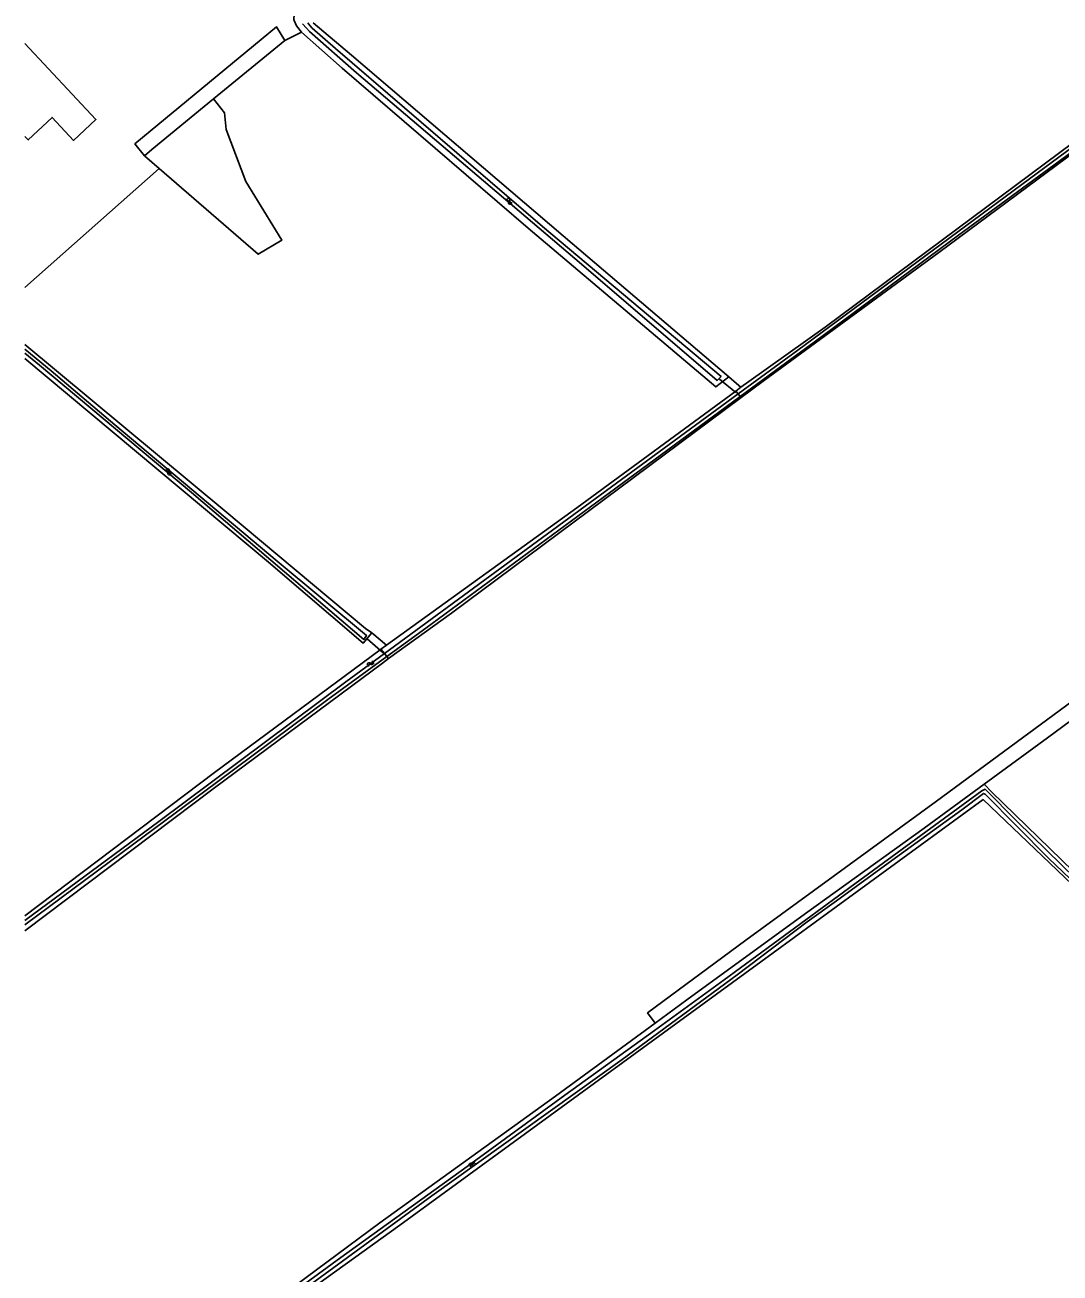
# Model space of a CAD drawing. Extents: x 136000 to 141000, y 400494 to 402006.
# Drawn here: x 136000 to 136238.7, y 401294.4 to 401582.2 of the extents above; entities that cross this region are included whole.
import ezdxf

# ---------------------------------------------------------------- set-up
doc = ezdxf.new("R2010")
doc.units = 0
for name, color, linetype in [('gg-bbg-bijgebouw', 7, 'Continuous'), ('gg-knt-bronhoudergrens', 7, 'Continuous'), ('gg-kntw-bovenkant insteek waterloop', 7, 'Continuous'), ('gg-kntw-waterlijn', 7, 'Continuous'), ('gg-kwrk-duiker nz buis', 7, 'Continuous'), ('gt-grn-vlakafsluiter', 7, 'Continuous'), ('gt-symb-watersymbool', 7, 'Continuous')]:
    doc.layers.add(name, color=color, linetype=linetype)

# ---------------------------------------------------------------- blocks, each defined once
blk = doc.blocks.new('gt0-WA')
at = {"layer": 'gt-symb-watersymbool'}
for centre, start, end in [((-0.32, 0.02), 28.0725, 151.9275), ((0.43, 0.42), 208.0725, 331.9275), ((-0.32, -0.43), 28.0725, 151.9275), ((0.43, -0.03), 208.0725, 331.9275)]:
    blk.add_arc(centre, 0.425, start, end, dxfattribs=at)

msp = doc.modelspace()

# ---------------------------------------------------------------- linework, layer by layer
at = {"layer": 'gg-bbg-bijgebouw'}
msp.add_lwpolyline([(136000, 401556.45), (136000.74, 401555.66), (136006.25, 401560.83), (136011.21, 401555.53), (136016.38, 401560.37), (136000, 401577.86)], dxfattribs=at)
at = {"layer": 'gg-knt-bronhoudergrens'}
for p, q in [((136059.92, 401578.56), (136063.79, 401580.47)), ((136027.58, 401552.02), (136030.97, 401549.08)), ((136000, 401521.61), (136030.97, 401549.08)), ((136079.95, 401441.97), (136083.35, 401439.12))]:
    msp.add_line(p, q, dxfattribs=at)
for points in [[(136030.97, 401549.08), (136053.77, 401529.28), (136059.27, 401532.55), (136050.91, 401546.1), (136046.36, 401558.06), (136046.05, 401561.87), (136043.49, 401565.09)], [(136428.05, 401561.66), (136367.76, 401518.4), (136319.89, 401483.93), (136262.73, 401441.85), (136210.23, 401403.19), (136166.24, 401371.12), (136143.58, 401354.34), (136145.31, 401351.96)], [(136347.77, 401500), (136327.57, 401485.5), (136294.05, 401460.81), (136235.82, 401417.8), (136221.21, 401407.1)]]:
    msp.add_lwpolyline(points, dxfattribs=at)
at = {"layer": 'gg-kntw-bovenkant insteek waterloop'}
for p, q in [((136043.49, 401565.09), (136059.92, 401578.56)), ((136165.07, 401498.6), (136166.9, 401499.94)), ((136165.13, 401496.23), (136170.2, 401500)), ((136165.07, 401498.6), (136163.9, 401497.74)), ((136083.35, 401439.12), (136082.1, 401438.22))]:
    msp.add_line(p, q, dxfattribs=at)
for points in [[(136375.21, 401654.13), (136352.39, 401637.21), (136332.83, 401623.1), (136289.61, 401591.08), (136277.69, 401582.2), (136255.46, 401565.32), (136184.51, 401512.5), (136166.9, 401499.94)], [(136170.2, 401500), (136210.7, 401529.73), (136255.91, 401563.22), (136278.22, 401579.06), (136299.53, 401595), (136354.37, 401634.58), (136376.71, 401650.96)], [(136062.52, 401585.23), (136062.07, 401584.59), (136062.01, 401583.46), (136062.06, 401583.2), (136062.63, 401581.95), (136063.79, 401580.47)], [(136059.92, 401578.56), (136058.04, 401581.7), (136025.37, 401554.72), (136027.58, 401552.02)], [(136063.79, 401580.47), (136073.14, 401572.19), (136116.01, 401535.28), (136159.29, 401498.69), (136162.33, 401501)], [(136066.43, 401582.62), (136075.33, 401575.17), (136124.14, 401533.5), (136162.33, 401501)], [(136027.58, 401552.02), (136029.24, 401553.41), (136043.49, 401565.09)], [(136000, 401508.49), (136046.09, 401470.14), (136078.54, 401443.01), (136079.95, 401441.97)], [(136000, 401505.28), (136056.15, 401458.26), (136077.99, 401439.61), (136079.95, 401441.97)], [(136163.9, 401497.74), (136127.24, 401470.81), (136083.35, 401439.12)], [(136083.86, 401436.05), (136098.38, 401446.51), (136165.13, 401496.23)], [(136000, 401376.76), (136043.71, 401409.76), (136081.92, 401438.09), (136082.1, 401438.22)], [(136000, 401373.29), (136043.71, 401406.27), (136082.42, 401435.01), (136083.86, 401436.05)], [(136221.21, 401407.1), (136207.38, 401396.96), (136179.98, 401377.26), (136152.66, 401357.34), (136145.31, 401351.96)], [(136221.21, 401407.1), (136222.98, 401405.25), (136252.45, 401376.6), (136284.12, 401346.4), (136287.96, 401342.74)], [(136000, 401242.41), (136037.97, 401270.46), (136086.42, 401305.41), (136172.56, 401368.17), (136220.94, 401403.54), (136277.39, 401349.65)], [(136000, 401245.68), (136032.97, 401269.68), (136081.83, 401305.93), (136122.34, 401335.13), (136145.31, 401351.96)]]:
    msp.add_lwpolyline(points, dxfattribs=at)
at = {"layer": 'gg-kntw-waterlijn'}
for points in [[(136375.64, 401653.24), (136372.98, 401651.05), (136312.47, 401606.55), (136271.25, 401576.24), (136266.07, 401572.16), (136231.63, 401546.69), (136178.21, 401507.19), (136164.44, 401497.08)], [(136376.11, 401652.22), (136350.64, 401633.27), (136308.36, 401602.38), (136278.6, 401580.36), (136244.79, 401555.35), (136215.27, 401533.71), (136181.97, 401509.02), (136176.87, 401505.26), (136164.93, 401496.47)], [(136065.58, 401580.64), (136064.92, 401581.39), (136063.98, 401582.46)], [(136065.22, 401582.69), (136065.71, 401582.04), (136066.26, 401581.42), (136071.58, 401576.73), (136119.31, 401535.72), (136160.52, 401501.06), (136159.62, 401500.19), (136128.37, 401527.02), (136076.44, 401571.09), (136065.58, 401580.64)], [(136000, 401506.47), (136003.38, 401503.74), (136038.37, 401474.33), (136078.15, 401440.47), (136078.72, 401441.38), (136058.13, 401458.51), (136020.73, 401489.98), (136006.05, 401502.43), (136000, 401507.39)], [(136164.44, 401497.08), (136114.43, 401460.35), (136082.92, 401437.22)], [(136083.48, 401436.52), (136092.44, 401443.06), (136136.27, 401475.36), (136161.68, 401494.08), (136164.93, 401496.47)], [(136000, 401375.63), (136030.89, 401398.46), (136073.98, 401430.65), (136082.92, 401437.22)], [(136000, 401374.64), (136025.1, 401393.3), (136044.2, 401407.51), (136069.86, 401426.59), (136083.48, 401436.52)], [(136245.7, 401381.99), (136228.81, 401398.49), (136221.42, 401405.93), (136220.68, 401405.53), (136191.4, 401384.08), (136161.2, 401361.97), (136145.19, 401350.25), (136124.52, 401335.36), (136101.97, 401318.89), (136072.84, 401297.93), (136012.51, 401253.84), (136000, 401244.8)], [(136000, 401243.52), (136025.99, 401262.54), (136093.8, 401312.18), (136137.68, 401343.56), (136164.26, 401363.15), (136180.37, 401375.31), (136187.14, 401380.21), (136199.89, 401389.45), (136216.04, 401401.15), (136221, 401404.95), (136221.39, 401404.78), (136236.06, 401389.99), (136280.48, 401347.65)]]:
    msp.add_lwpolyline(points, dxfattribs=at)
at = {"layer": 'gg-kwrk-duiker nz buis'}
for p, q in [((136160.13, 401500.5), (136163.89, 401497.38)), ((136082.59, 401437.36), (136078.91, 401440.62))]:
    msp.add_line(p, q, dxfattribs=at)
at = {"layer": 'gt-grn-vlakafsluiter'}
for p, q in [((136163.9, 401497.74), (136164.44, 401497.08)), ((136164.44, 401497.08), (136164.93, 401496.47)), ((136164.93, 401496.47), (136165.13, 401496.23)), ((136082.1, 401438.22), (136082.92, 401437.22)), ((136083.48, 401436.52), (136082.92, 401437.22)), ((136083.86, 401436.05), (136083.48, 401436.52))]:
    msp.add_line(p, q, dxfattribs=at)
msp.add_lwpolyline([(136162.33, 401501), (136164.09, 401499.5), (136165.07, 401498.6)], dxfattribs=at)

# ---------------------------------------------------------------- block references
at = {"layer": 'gt-symb-watersymbool'}
for p, rotation in [((136111.62, 401541.57), -43.62257341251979), ((136033.09, 401479.15), -43.62257341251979), ((136079.62, 401434.84), 36.58342113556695), ((136103.12, 401319.41), 35.804105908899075)]:
    msp.add_blockref('gt0-WA', p, dxfattribs=dict(at, rotation=rotation))

doc.saveas('drawing.dxf')
